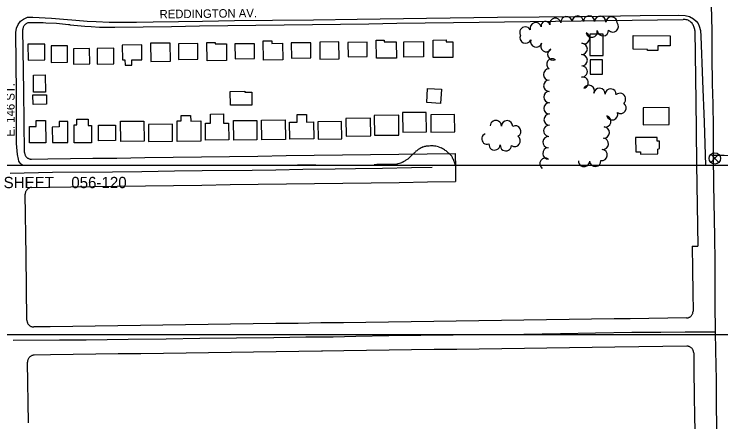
# Model space of a CAD drawing. Extents: x -25029 to 2274964, y -81170 to 687028.
# Drawn here: x 12670 to 13923, y -69215 to -68480 of the extents above; entities that cross this region are included whole.
import ezdxf

# ---------------------------------------------------------------- set-up
doc = ezdxf.new("R2010")
doc.units = 0
for name, color, linetype in [('60', 7, 'Continuous'), ('81911BEA - RW_X_Fee_RW', 7, 'Continuous'), ('BLDG', 7, 'Continuous'), ('GE_X_CL_2000', 7, 'Continuous'), ('ROAD', 7, 'Continuous'), ('ROAD-NAME', 7, 'Continuous'), ('TI_BORDER', 7, 'Continuous'), ('TI_SHEET', 7, 'Continuous'), ('TI_VER', 7, 'Continuous'), ('TREES', 7, 'Continuous')]:
    doc.layers.add(name, color=color, linetype=linetype)

msp = doc.modelspace()

# ---------------------------------------------------------------- linework, layer by layer
at = {"layer": '60'}
msp.add_lwpolyline([(10251.6, -64748.4), (15251.6, -64748.4), (15251.6, -68748.4), (10251.6, -68748.4)], close=True, dxfattribs=at)
at = {"layer": '81911BEA - RW_X_Fee_RW'}
for p, q in [((12691.4, -68907.7), (12689.9, -68799.2)), ((13872.3, -68891.4), (13882.3, -68891.3)), ((12693.1, -69022.7), (12691.4, -68907.7)), ((12695.6, -69204.7), (12694.1, -69096.7))]:
    msp.add_line(p, q, dxfattribs=at)
for points in [[(12848.1, -68503), (12849, -68503), (12899, -68502.3), (12949, -68501.6), (12999, -68500.9), (13049, -68500.2), (13099, -68499.6), (13149, -68498.9), (13199, -68498.2), (13249, -68497.5), (13299.1, -68496.8), (13349, -68496.1), (13399, -68495.4), (13449, -68494.7), (13856.6, -68489.1)], [(13876.9, -68508.8), (13876.8, -68507), (13876.5, -68505.3), (13876.1, -68503.6), (13875.5, -68502), (13874.8, -68500.4), (13874.1, -68498.9), (13873.1, -68497.4), (13872, -68496), (13870.8, -68494.8), (13869.5, -68493.6), (13868.1, -68492.6), (13866.6, -68491.6), (13865.1, -68490.8), (13863.4, -68490.2), (13861.8, -68489.7), (13860.1, -68489.4), (13858.3, -68489.2), (13856.6, -68489.1)], [(12697.5, -68495.1), (12696.5, -68495.1), (12695.5, -68495.3), (12694.5, -68495.5), (12693.5, -68495.9), (12692.5, -68496.3), (12691.6, -68496.8), (12690.7, -68497.4), (12689.9, -68498), (12689.2, -68498.8), (12688.5, -68499.5), (12687.9, -68500.3), (12687.3, -68501.2), (12686.8, -68502.1), (12686.5, -68503.1), (12686.2, -68504.1), (12686, -68505.1), (12685.9, -68506.2), (12685.8, -68507.2)], [(12769.5, -68498.8), (12766.5, -68498.6), (12745.5, -68496.6), (12726.5, -68495.6), (12721.5, -68495.3), (12697.5, -68495.1)], [(12769.5, -68498.8), (12795.6, -68501.4), (12806.6, -68502), (12821.9, -68502.8), (12848.1, -68503)], [(12688.8, -68725.2), (12687.3, -68616.2), (12685.8, -68507.2)], [(13876.9, -68508.8), (13878.7, -68635), (13879.4, -68685), (13880.2, -68745.7), (13882.3, -68891.3)], [(12688.8, -68725.2), (12688.9, -68726.3), (12689, -68727.3), (12689.3, -68728.3), (12689.6, -68729.3), (12690, -68730.3), (12690.5, -68731.2), (12691.1, -68732.1), (12691.8, -68732.9), (12692.5, -68733.7), (12693.3, -68734.4), (12694.1, -68735), (12695, -68735.5), (12696, -68736), (12697, -68736.4), (12698, -68736.7), (12699, -68736.9), (12700, -68737), (12701.1, -68737)], [(12701.1, -68737), (12730, -68736.7), (12770, -68736.1), (12810, -68735.5), (12852.3, -68735), (12902.3, -68734.3), (12952.3, -68733.6), (13002.3, -68732.9), (13052.3, -68732.2), (13102.3, -68731.5), (13152.3, -68730.8), (13202.3, -68730.1), (13252.3, -68729.4), (13302.2, -68728.8), (13352.2, -68728.1), (13402.3, -68727.4), (13452.3, -68726.7)], [(13452.3, -68726.7), (13452.6, -68751.7), (13453, -68776.7)], [(12701.7, -68787.1), (12730.6, -68786.7), (12770.6, -68786.1), (12810.6, -68785.6), (12853, -68785), (12903, -68784.3), (12953, -68783.6), (13003, -68782.9), (13053, -68782.2), (13103, -68781.5), (13153, -68780.8), (13203, -68780.1), (13253, -68779.5), (13303, -68778.8), (13353, -68778.1), (13403, -68777.4), (13453, -68776.7)], [(12701.7, -68787.1), (12700.7, -68787.1), (12699.7, -68787.2), (12698.6, -68787.5), (12697.7, -68787.8), (12696.7, -68788.2), (12695.8, -68788.7), (12694.9, -68789.3), (12694.1, -68790), (12693.3, -68790.7), (12692.6, -68791.5), (12692, -68792.3), (12691.4, -68793.2), (12690.9, -68794.2), (12690.5, -68795.1), (12690.2, -68796.1), (12690, -68797.2), (12689.9, -68798.2), (12689.9, -68799.2)], [(13872.3, -68891.4), (13872.8, -68932.4), (13873.4, -68973.4), (13873.9, -69006.4)], [(13862, -69018.6), (13863.1, -69018.5), (13864.1, -69018.3), (13865.1, -69018.1), (13866.1, -69017.8), (13867.1, -69017.4), (13868, -69016.9), (13868.9, -69016.3), (13869.7, -69015.7), (13870.4, -69015), (13871.1, -69014.2), (13871.8, -69013.3), (13872.4, -69012.4), (13872.9, -69011.5), (13873.2, -69010.5), (13873.5, -69009.5), (13873.7, -69008.5), (13873.8, -69007.4), (13873.9, -69006.4)], [(13862, -69018.6), (13762.2, -69020), (13734.1, -69020.4), (13694.1, -69020.9), (13654.1, -69021.5), (13614.1, -69022), (13574.1, -69022.6), (13534.1, -69023.1), (13494.1, -69023.7), (13454.1, -69024.2), (13414.1, -69024.8), (13374.1, -69025.3), (13334, -69025.9), (13294, -69026.4), (13254, -69027), (13214.1, -69027.5), (13174.1, -69028.1), (13134.1, -69028.6), (13094.1, -69029.2), (13054.1, -69029.7), (13014.1, -69030.3), (12974.1, -69030.8), (12934.1, -69031.3), (12894.1, -69031.9), (12854.1, -69032.4), (12814.1, -69033), (12774.1, -69033.5), (12734.1, -69034.1), (12705.2, -69034.5)], [(12693.1, -69022.7), (12693.1, -69023.7), (12693.2, -69024.8), (12693.5, -69025.8), (12693.8, -69026.8), (12694.2, -69027.7), (12694.7, -69028.7), (12695.3, -69029.5), (12696, -69030.3), (12696.7, -69031.1), (12697.5, -69031.8), (12698.3, -69032.4), (12699.2, -69033), (12700.2, -69033.5), (12701.1, -69033.9), (12702.1, -69034.2), (12703.2, -69034.4), (12704.2, -69034.5), (12705.2, -69034.5)], [(13862.8, -69068.5), (13734.9, -69070.3), (13694.9, -69070.8), (13654.9, -69071.4), (13614.8, -69071.9), (13574.8, -69072.5), (13534.8, -69073.1), (13494.9, -69073.6), (13454.9, -69074.2), (13414.9, -69074.7), (13374.9, -69075.3), (13334.9, -69075.8), (13294.9, -69076.4), (13254.9, -69076.9), (13216.9, -69077.4), (13214.9, -69077.5), (13174.9, -69078), (13134.9, -69078.6), (13094.9, -69079.1), (13054.9, -69079.7), (13015, -69080.2), (12975, -69080.8), (12935, -69081.3), (12895, -69081.9), (12854.9, -69082.4), (12814.9, -69083), (12774.9, -69083.5), (12734.9, -69084.1), (12705.9, -69084.5)], [(13875, -69080.4), (13874.9, -69079.4), (13874.7, -69078.3), (13874.5, -69077.3), (13874.1, -69076.3), (13873.7, -69075.4), (13873.2, -69074.4), (13872.6, -69073.6), (13872.1, -69072.7), (13871.4, -69072), (13870.6, -69071.3), (13869.7, -69070.7), (13868.8, -69070.1), (13867.9, -69069.7), (13866.9, -69069.3), (13865.9, -69068.9), (13864.9, -69068.7), (13863.8, -69068.6), (13862.8, -69068.5)], [(13875, -69080.4), (13875.5, -69113.4), (13876, -69154.4), (13876.6, -69195.4), (13876.9, -69214.9)], [(12705.9, -69084.5), (12704.9, -69084.6), (12703.8, -69084.8), (12702.8, -69085), (12701.8, -69085.3), (12700.9, -69085.8), (12700, -69086.3), (12699.1, -69086.7), (12698.3, -69087.4), (12697.5, -69088.1), (12696.8, -69088.9), (12696.2, -69089.8), (12695.7, -69090.7), (12695.2, -69091.6), (12694.8, -69092.6), (12694.5, -69093.6), (12694.3, -69094.6), (12694.1, -69095.6), (12694.1, -69096.7)]]:
    msp.add_lwpolyline(points, dxfattribs=at)
at = {"layer": 'BLDG'}
for points in [[(13690.9, -68515.5), (13690.9, -68553.3), (13714.4, -68553.3), (13714.4, -68515.5)], [(13767.5, -68517.9), (13833.3, -68518.3), (13833.1, -68536.1), (13811.7, -68536), (13811.7, -68544.4), (13793.2, -68544.3), (13793.2, -68542.4), (13767.4, -68542.2)], [(13026.8, -68530.2), (13026.9, -68532.6), (13046.7, -68532.4), (13047, -68562.1), (13012.3, -68562.5), (13011.9, -68530.4)], [(13126.9, -68527), (13127, -68531.9), (13146, -68531.6), (13146.4, -68561.1), (13112.4, -68561.6), (13112, -68527.2)], [(13162.1, -68557.8), (13196.4, -68557.3), (13196, -68530.5), (13161.7, -68530.9)], [(13212.4, -68559.6), (13246.4, -68559.1), (13246, -68529), (13212.1, -68529.5)], [(13262.2, -68555.7), (13296.4, -68555.2), (13296.1, -68529.7), (13261.9, -68530.1)], [(13326.5, -68525.8), (13326.5, -68529.1), (13347.6, -68528.9), (13347.9, -68557.7), (13312.7, -68558.2), (13312.3, -68526)], [(13395.9, -68528.3), (13396.2, -68555.6), (13361.3, -68556.1), (13361, -68528.8)], [(13435.9, -68525.7), (13436, -68529), (13447.8, -68528.8), (13448.1, -68556.6), (13413.4, -68557), (13413, -68526)], [(12695, -68561.4), (12724.8, -68561), (12724.5, -68532.9), (12694.6, -68533.3)], [(12736.1, -68565.5), (12765.1, -68565.1), (12764.8, -68535.9), (12735.7, -68536.3)], [(12775.8, -68568.4), (12804.5, -68568), (12804.1, -68540.8), (12775.4, -68541.2)], [(12817.7, -68568.5), (12847.2, -68568.2), (12846.9, -68540.2), (12817.3, -68540.6)], [(12862.2, -68561.2), (12866.8, -68561.1), (12866.9, -68570.6), (12879.1, -68570.5), (12879, -68561.1), (12896.8, -68560.9), (12896.5, -68534.5), (12861.8, -68534.9)], [(12912.7, -68563.8), (12947.3, -68563.4), (12946.9, -68531.1), (12912.3, -68531.6)], [(12961.7, -68560.4), (12996.2, -68560), (12995.9, -68532.2), (12961.4, -68532.6)], [(13061.9, -68558.9), (13096.7, -68558.4), (13096.4, -68532.3), (13061.5, -68532.8)], [(13691.7, -68560.9), (13691.7, -68586.4), (13713.4, -68586.4), (13713.4, -68560.9)], [(12725.6, -68587.7), (12725.9, -68618), (12704.9, -68618.2), (12704.5, -68588)], [(13053.3, -68617), (13079.2, -68616.7), (13079.2, -68618.4), (13091.5, -68618.2), (13091.8, -68641), (13053.6, -68641.5)], [(13427.9, -68613), (13426.4, -68638.1), (13401.7, -68636.7), (13403.2, -68611.5)], [(12727.6, -68622.8), (12727.8, -68639.8), (12703.9, -68640.1), (12703.7, -68623.1)], [(13359.4, -68689), (13401.1, -68688.4), (13400.7, -68654), (13359, -68654.5)], [(13785.5, -68676.2), (13831.6, -68675.7), (13831.3, -68645.7), (13785.2, -68646.2)], [(12776.6, -68676.2), (12781.7, -68676.2), (12781.6, -68666.2), (12801.6, -68666), (12801.7, -68677.4), (12807.2, -68677.4), (12807.6, -68707.9), (12777, -68708.3)], [(12966.3, -68669), (12966.2, -68659.7), (12983.2, -68659.5), (12983.3, -68669.5), (13001, -68669.2), (13001.4, -68705), (12959.6, -68705.5), (12959.2, -68669.1)], [(13018.5, -68673.2), (13018.3, -68657.2), (13041.4, -68656.9), (13041.6, -68673.1), (13050.5, -68673), (13050.9, -68702.7), (13009.7, -68703.2), (13009.4, -68673.3)], [(13100.3, -68668.2), (13100.7, -68703), (13059.6, -68703.5), (13059.2, -68668.7)], [(13151, -68667.1), (13151.4, -68702.3), (13109.4, -68702.9), (13109, -68667.7)], [(13188.5, -68657.7), (13188.7, -68671.2), (13201.2, -68671), (13201.6, -68700.9), (13158.9, -68701.4), (13158.5, -68671.6), (13171.9, -68671.4), (13171.8, -68657.9)], [(13258.7, -68696), (13302.6, -68695.4), (13302.2, -68664.3), (13258.3, -68664.8)], [(13309, -68694.7), (13352.5, -68694.2), (13352, -68658.9), (13308.5, -68659.5)], [(13409.2, -68688.9), (13451.6, -68688.4), (13451.2, -68657.9), (13408.8, -68658.4)], [(12709.6, -68678.9), (12709.5, -68668.7), (12726, -68668.5), (12726.5, -68707.9), (12697.8, -68708.2), (12697.5, -68679.1)], [(12750.1, -68670.4), (12750.2, -68679.9), (12737.9, -68680), (12738.2, -68707.5), (12765.8, -68707.2), (12765.3, -68670.2)], [(12819.8, -68676.9), (12849.9, -68676.5), (12850.2, -68704.1), (12820.1, -68704.5)], [(12900.5, -68669.4), (12901, -68705.3), (12859.4, -68705.8), (12858.9, -68669.9)], [(12908.8, -68705.6), (12951.2, -68705.1), (12950.9, -68674.8), (12908.4, -68675.4)], [(13209.2, -68701.5), (13251.3, -68701), (13250.9, -68670.4), (13208.8, -68670.9)], [(13772.2, -68724), (13780.6, -68723.9), (13780.7, -68728), (13811.3, -68727.7), (13811.2, -68719.1), (13814.4, -68718.4), (13814.2, -68705), (13810, -68705), (13810, -68698.5), (13771.9, -68698.9)]]:
    msp.add_lwpolyline(points, close=True, dxfattribs=at)
at = {"layer": 'GE_X_CL_2000'}
for points in [[(13906.1, -68464), (13907.2, -68509.2), (13907.4, -68555.4), (13907.7, -68603.6), (13908.7, -68639.2), (13909.7, -68680.5), (13909.8, -68730.2)], [(13909.8, -68730.2), (13929.3, -68730), (13960.4, -68730.4), (13992.9, -68730.6), (14045.9, -68730), (14108.4, -68730.6), (14175.7, -68730.2), (14253, -68730.3), (14309.7, -68729.8), (14367.4, -68730), (14502.3, -68729.5), (14570.7, -68728.7), (14625.2, -68728.7), (14692.3, -68727.8), (14768.6, -68728), (14851.8, -68727.3), (14948.2, -68727.1), (15056.5, -68726.5), (15103, -68726.6)], [(13909.8, -68730.2), (13910.2, -68782.8), (13911.6, -68874), (13912.2, -68918.8), (13912.2, -68956.1), (13912.5, -68994.4), (13913.3, -69043)], [(12663, -68761.8), (12738.1, -68760.3), (12844.4, -68759.6), (12896.6, -68758.8), (12954.4, -68757.8), (13003.9, -68757.4), (13092.4, -68756.3), (13134.2, -68755.8), (13182.3, -68754.9), (13239.4, -68754.1), (13275.6, -68753.6), (13323.6, -68753), (13374.5, -68751.9), (13411.5, -68751.3)], [(12668.5, -69057.9), (12750.8, -69057.6), (12798, -69057.3), (12872.4, -69056), (12939.8, -69055.3), (12999.7, -69054.5), (13064.5, -69054), (13130.4, -69053.3), (13187.6, -69052), (13236.1, -69051.8), (13276.1, -69050.9), (13334.6, -69049.9), (13448.8, -69048.5), (13506.1, -69048), (13573.9, -69047.2), (13638.9, -69045.9), (13701, -69045.1), (13765.3, -69044), (13816.6, -69043.6), (13859.6, -69043.2), (13890.9, -69043), (13913.3, -69043)], [(13913.3, -69043), (13913.6, -69076), (13914.6, -69128.1), (13915.1, -69168.6), (13915.7, -69215.2)]]:
    msp.add_lwpolyline(points, dxfattribs=at)
at = {"layer": 'ROAD'}
msp.add_line((13204.7, -68747.1), (13140.4, -68748.4), dxfattribs=at)
for points in [[(12685.5, -68748.4), (12683.1, -68746.6), (12680.9, -68743.9), (12678.8, -68740.5), (12677.9, -68736.9), (12676.2, -68728.8), (12674.6, -68709.3), (12674.6, -68620.1), (12673.1, -68512.6), (12674.4, -68504.8), (12677.4, -68498.2), (12681.4, -68492.4), (12686.8, -68488.7), (12693.9, -68485.5), (12703.6, -68485), (12736.6, -68487.2), (12757.9, -68488.8), (12779.7, -68490.7), (12799.7, -68492.5), (12815.8, -68493.1), (12839, -68494.1), (12861, -68494.2), (12887.3, -68494.1), (12916.7, -68493.6), (12961.5, -68492.7), (13004.1, -68492.1), (13061.2, -68491), (13128.3, -68490.6), (13201.3, -68489.7), (13278.6, -68488.7), (13401.3, -68487), (13527.2, -68485.5), (13675.1, -68484)], [(13675.1, -68484), (13780.1, -68482.5), (13848.5, -68481.9), (13859.6, -68482.5), (13867.3, -68484.2), (13874.4, -68488.1), (13879.3, -68492.5), (13882.8, -68496.6), (13884.8, -68501.5), (13886.8, -68508.7), (13887.6, -68518.7), (13890.4, -68597.9), (13893.7, -68671.2), (13896, -68748.4)]]:
    msp.add_lwpolyline(points, dxfattribs=at)
for centre, radius, start, end in [((13415.3, -68765.6), 53.9, 115.6468, 120.7936), ((13409.6, -68753.8), 40.9, 110.3067, 115.6468), ((13402.2, -68733.8), 19.5, 102.5833, 110.3067), ((13404.2, -68742.5), 28.5, 96.7712, 102.5833), ((13411.4, -68803.3), 89.7, 93.4955, 96.7712), ((13411.4, -68803.7), 90.1, 90.4558, 93.4955), ((13411.1, -68762.6), 49, 86.3322, 90.4558), ((13412.6, -68738.3), 24.7, 78.3429, 86.3322), ((13407, -68765.9), 52.8, 72.8869, 78.3429), ((13410, -68755.9), 42.3, 66.2915, 72.8869), ((13411.1, -68753.5), 39.8, 59.4849, 66.2915), ((13460.2, -68816.2), 121, 132.702, 135.5627), ((13567.4, -68932.3), 279.1, 131.4344, 132.702), ((13434.3, -68781.5), 78, 129.0359, 131.4344), ((13398.4, -68737.3), 21, 120.7936, 129.0359), ((13411.5, -68752.7), 38.9, 53.3679, 59.4849), ((13378.3, -68797.4), 94.5, 49.446, 53.3679), ((13393.5, -68779.6), 71.1, 43.607, 49.446), ((13435.4, -68739.8), 13.4, 30.105, 43.607), ((13337.4, -68696.9), 50, 285.9801, 291.5794), ((13333.9, -68688.2), 59.4, 291.5794, 295.0184), ((13338.6, -68698.3), 48.3, 295.0184, 298.8323), ((13335.4, -68692.5), 54.9, 298.8323, 304.7284), ((13345.9, -68707.6), 36.5, 304.7284, 311.9642), ((13319.2, -68677.9), 76.5, 311.9642, 315.5627), ((13434.3, -68740.4), 14.6, 23.6939, 30.105), ((13210.8, -68838.5), 258.6, 22.1732, 23.6939), ((13410.3, -68757.2), 43.2, 18.019, 22.1732), ((13258.7, -64514.1), 4232.4, 270.6761, 271.1522), ((13342.2, -68662.8), 82.9, 271.1522, 274.5552), ((13347.8, -68733.4), 12, 274.5552, 285.9801), ((13356.5, -68774.7), 99.8, 15.2849, 18.019)]:
    msp.add_arc(centre, radius, start, end, dxfattribs=at)
at = {"layer": 'TI_BORDER'}
msp.add_lwpolyline([(9951.6, -64448.4), (16951.6, -64448.4), (16951.6, -69048.4), (9951.6, -69048.4)], close=True, dxfattribs=at)
at = {"layer": 'TI_VER'}
for p, q in [((13905.1, -68728.3), (13919.5, -68742.7)), ((13912.3, -68735.5), (13919.5, -68728.3)), ((13912.3, -68735.5), (13905.1, -68742.7))]:
    msp.add_line(p, q, dxfattribs=at)
msp.add_circle((13912.5, -68735.6), 10.1, dxfattribs=at)
at = {"layer": 'TREES'}
for centre, radius, start, end in [((13612.2, -68500.6), 7.84, 11.5947, 191.5947), ((13629.7, -68497), 10, 11.5947, 191.5947), ((13649.4, -68494.1), 10, 5.2289, 185.2289), ((13669.4, -68493.1), 10, 0.3757, 180.3757), ((13689.4, -68493), 10, 0.3715, 180.3715), ((13709.4, -68493.5), 10, 356.787, 176.787), ((13729.3, -68494.6), 10, 356.7654, 176.7654), ((13576.5, -68512.4), 10, 29.6921, 209.6921), ((13594.9, -68504.8), 10, 15.3999, 195.3999), ((13731.7, -68501.6), 10, 220.4846, 40.4846), ((13577, -68521.5), 10, 155.5868, 335.5868), ((13680.6, -68522.4), 10, 246.7755, 66.7755), ((13694.3, -68511.2), 10, 191.6758, 11.6758), ((13714.1, -68508.6), 10, 182.8855, 2.8855), ((13595.7, -68528.4), 10, 163.9015, 343.9015), ((13613.6, -68536.8), 10, 146.1216, 326.1216), ((13626, -68551.4), 10, 114.2091, 294.2091), ((13676.5, -68541.6), 10, 269.2631, 89.2631), ((13676.5, -68561.6), 10, 270.7102, 90.7102), ((13624.3, -68568.8), 10, 54.9187, 234.9187), ((13618.7, -68586.9), 10, 90.5868, 270.5868), ((13676.5, -68581.6), 10, 268.8542, 88.8542), ((13678.2, -68601.4), 10, 280.9424, 100.9424), ((13618.9, -68606.9), 10, 90.5868, 270.5868), ((13689, -68615.7), 10, 333.0794, 153.0794), ((13619.1, -68626.9), 10, 90.5868, 270.5868), ((13707.8, -68621.1), 10, 355.2391, 175.2391), ((13727.8, -68622.3), 10, 357.7791, 177.7791), ((13744.4, -68630.2), 10, 310.9876, 130.9876), ((13619.3, -68646.9), 10, 90.5868, 270.5868), ((13745.4, -68646.1), 10, 236.3922, 56.3922), ((13730.3, -68657.5), 10, 197.6046, 17.6046), ((13524.1, -68678.3), 10, 359.0497, 179.0497), ((13619.5, -68666.9), 10, 90.5868, 270.5868), ((13718.4, -68670.2), 10, 256.2031, 76.2031), ((13544.1, -68678.7), 10, 358.759, 178.759), ((13558.8, -68687.7), 10, 297.9672, 117.9672), ((13619, -68686.9), 10, 86.5171, 266.5171), ((13715.6, -68689.9), 10, 267.7416, 87.7416), ((13508.8, -68701), 9.61, 110.0251, 290.0251), ((13557.7, -68704.7), 10, 234.817, 54.817), ((13617.6, -68706.9), 10, 85.4131, 265.4131), ((13714, -68709.8), 10, 263.1906, 83.1906), ((13522, -68710.9), 10, 174.898, 354.898), ((13542, -68712.4), 10, 176.9526, 356.9526), ((13617.3, -68726.8), 10, 92.9089, 272.9089), ((13711.7, -68729.7), 10, 263.3136, 83.3136), ((13612.2, -68745.1), 10, 56.0186, 236.0186), ((13670.6, -68740), 0.00975, 178.0854, 358.0854), ((13680.6, -68740.3), 10, 178.0899, 358.0899), ((13700.5, -68740.1), 10, 182.9854, 2.9854)]:
    msp.add_arc(centre, radius, start, end, dxfattribs=at)

# ---------------------------------------------------------------- texts
at = {"layer": 'ROAD-NAME'}
for s, rotation, p in [('REDDINGTON AV.', 0.7067, (12928.2, -68487.5)), ('E. 146 ST.', 90, (12671.1, -68696.9))]:
    msp.add_text(s, height=15, rotation=rotation, dxfattribs=at).set_placement(p)
at = {"layer": 'TI_SHEET'}
for s, p in [('SHEET', (12651.6, -68788.4)), ('056-120', (12771.6, -68788.4))]:
    msp.add_text(s, height=20, dxfattribs=at).set_placement(p)

doc.saveas('drawing.dxf')
